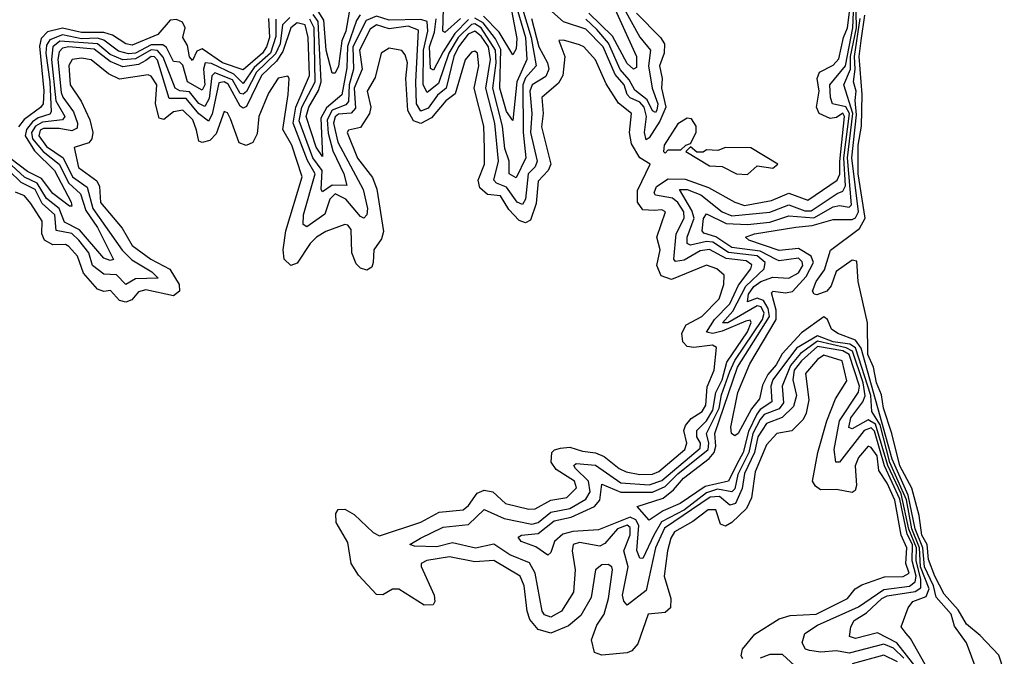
# Model space of a CAD drawing. Extents: x 2494106 to 2685573, y 758056 to 915185.
# Tile 464 of 507: x 2661350 to 2664454, y 874462 to 876471. Entities that reach past the tile are written whole.
import ezdxf

# ---------------------------------------------------------------- set-up
doc = ezdxf.new("R2010")
doc.units = 0

msp = doc.modelspace()

# ---------------------------------------------------------------- linework, layer by layer
at = {"layer": '0CON05XD'}
for points in [[(2662891.8, 876545), (2662917.9, 876412), (2662915, 876378.8), (2662905, 876360), (2662862, 876432), (2662812.4, 876482.4)], [(2662935.3, 876505), (2662962.8, 876415), (2662978.7, 876325), (2662945, 876287.8), (2662936.7, 876265), (2662937.6, 876115), (2662945.5, 876035), (2662915, 875971.8), (2662893.8, 875985), (2662893.1, 876025), (2662879.3, 876065), (2662872.3, 876135), (2662842, 876255), (2662851.9, 876335), (2662850.7, 876375), (2662805.5, 876445.5), (2662785, 876457.6), (2662775, 876456.1), (2662732.4, 876415), (2662703, 876365), (2662670.1, 876269.9), (2662635, 876240.8), (2662622.1, 876265), (2662622.8, 876375), (2662637.4, 876435), (2662634.7, 876465), (2662615, 876471.5), (2662515, 876469.5), (2662475, 876482.1), (2662442.1, 876467.9), (2662400, 876385), (2662402.6, 876315), (2662388.4, 876265), (2662386.8, 876213.2), (2662378, 876202), (2662335.2, 876185), (2662320, 876155), (2662323, 876113), (2662337.4, 876057.4), (2662372, 875985), (2662382, 875948), (2662335, 875948.4), (2662305, 875928.1), (2662300.4, 875935), (2662303.6, 875995), (2662274.5, 876035), (2662231.7, 876151.7), (2662240, 876195), (2662281.2, 876275), (2662279.8, 876389.8), (2662278.8, 876445), (2662265, 876472.7)], [(2662388.8, 876495), (2662378.3, 876435), (2662366, 876404.1), (2662355, 876324.2), (2662345, 876302.5), (2662335, 876302), (2662316.4, 876375), (2662309.3, 876469.3), (2662285.8, 876505.8)], [(2664137.1, 874457.1), (2664105, 874487.8), (2664075, 874501.3), (2663965, 874472.6), (2663925, 874480.1), (2663876, 874476), (2663840.5, 874480.5), (2663827.5, 874485), (2663817.1, 874505), (2663825.7, 874535), (2663865, 874560.7), (2663995, 874619.1), (2664075, 874673.5), (2664155, 874684), (2664172.9, 874697.2), (2664176.7, 874715), (2664164, 874764), (2664165, 874814.8), (2664147.7, 874847.7), (2664125, 874958.8), (2664076.7, 875063.3), (2664045, 875173.3), (2664035, 875183.2), (2664012.5, 875175), (2663935, 875074.5), (2663923.6, 875075), (2663917.6, 875115), (2663934.5, 875205), (2663994.4, 875295.6), (2663998.1, 875315), (2663964.9, 875415), (2663945.8, 875425.8), (2663865, 875440.4), (2663815, 875394.8), (2663791.8, 875365), (2663787.2, 875335), (2663799, 875285), (2663789.6, 875250.4), (2663753.8, 875216.2), (2663705, 875196.5), (2663677.1, 875155), (2663666.8, 875105), (2663635, 875039.4), (2663628.1, 874991.9), (2663606.7, 874945), (2663589.1, 874939.1), (2663556.3, 874966.3), (2663526.7, 874965), (2663383, 874867), (2663355.1, 874804.9), (2663325, 874670), (2663265, 874624), (2663255, 874636), (2663251.1, 874655), (2663269, 874745), (2663255.2, 874795), (2663275, 874845.7), (2663275, 874868.8), (2663265, 874875.8), (2663235.3, 874865), (2663195, 874818.5), (2663179.6, 874810.4), (2663115, 874821.8), (2663095, 874815.5), (2663092.1, 874795), (2663100.9, 874735), (2663096, 874665), (2663058.5, 874605), (2663025, 874585.9), (2663005, 874593.1), (2662997.8, 874605), (2662975.2, 874725.2), (2662957.1, 874757.2), (2662895, 874782.7), (2662845, 874816.1), (2662786.8, 874803.2), (2662715, 874820.6), (2662665, 874807.8), (2662595, 874810.5), (2662580, 874815), (2662614.2, 874835), (2662685, 874869.8), (2662765, 874878.4), (2662815, 874926.1), (2662877.8, 874897.8), (2662965, 874879.6), (2662985, 874884.8), (2663025, 874917.4), (2663085, 874929), (2663135, 874958.4), (2663149, 874981), (2663143.6, 875015), (2663102.7, 875055), (2663096.7, 875065), (2663105, 875070.8), (2663165.4, 875065.4), (2663245, 875010.3), (2663335, 875003.4), (2663375, 875016.8), (2663495, 875119.3), (2663496.3, 875135), (2663485.2, 875155), (2663484.8, 875175), (2663515.4, 875205), (2663535, 875238.7), (2663545.1, 875295), (2663565.3, 875335), (2663580, 875390), (2663645, 875486.2), (2663655.8, 875515.8), (2663652.7, 875522.7), (2663639.7, 875519.7), (2663565, 875487.9), (2663535, 875481), (2663515.5, 875485), (2663540.7, 875525), (2663588.7, 875575), (2663616.6, 875633.4), (2663654.8, 875685), (2663657.9, 875697.9), (2663640.5, 875710.5), (2663577.4, 875717.4), (2663525, 875745.7), (2663495, 875741.6), (2663445, 875711.8), (2663417.7, 875707.7), (2663412.6, 875715), (2663419.8, 875795), (2663444.8, 875845), (2663443.5, 875865), (2663425, 875894), (2663408.1, 875908.1), (2663355, 875917.1), (2663350.5, 875925), (2663357.7, 875945), (2663395, 875969.2), (2663448.3, 875968.3), (2663521.5, 875941.5), (2663604.9, 875894.9), (2663635, 875884.6), (2663720, 875900), (2663775, 875924.1), (2663835, 875901.6), (2663927.6, 875965), (2663936.2, 875983.8), (2663936, 876024), (2663950.4, 876165), (2663945, 876175.6), (2663925, 876162.7), (2663905, 876158.8), (2663870.3, 876175), (2663861.8, 876195), (2663870.4, 876245), (2663863.9, 876285), (2663872.2, 876305), (2663915, 876327), (2663932.8, 876347.2), (2663947.1, 876415), (2663959.7, 876445), (2663967.2, 876502.8)], [(2662739.6, 876475), (2662690.6, 876430.6), (2662684.5, 876434.5), (2662686.7, 876505)], [(2662912.6, 876525), (2662945.1, 876415), (2662949, 876345), (2662917.5, 876275), (2662905, 876153.3), (2662885, 876181.8), (2662864.4, 876255), (2662867.3, 876377.3), (2662850.4, 876410.4), (2662811, 876461), (2662785, 876476.2)], [(2663295, 876491.5), (2663370.9, 876415), (2663382.9, 876395), (2663382.3, 876365), (2663367.6, 876325), (2663375.6, 876285.6), (2663373.6, 876255), (2663387, 876195), (2663368.8, 876151.2), (2663335, 876098.5), (2663325, 876092), (2663320.2, 876115), (2663326.1, 876165), (2663318.8, 876195), (2663305, 876210.9), (2663274.5, 876224.5), (2663265.2, 876235), (2663256.4, 876265), (2663227.8, 876297.8), (2663190, 876385), (2663135, 876440.7), (2663064.2, 876464.2), (2663017.9, 876505)], [(2663255.4, 876505), (2663305, 876416), (2663338.6, 876375), (2663332.6, 876325), (2663344.6, 876254.6), (2663362.3, 876205), (2663359.1, 876185), (2663355, 876177.8), (2663345, 876183.8), (2663328.6, 876218.6), (2663289, 876249), (2663271.3, 876281.3), (2663243.3, 876313.3), (2663206.9, 876396.8), (2663169.6, 876439.5), (2663135, 876472.1)], [(2663226.4, 876505), (2663294.6, 876355), (2663295, 876320), (2663285, 876314.6), (2663265, 876332.7), (2663218.7, 876418.7), (2663145, 876491.4)], [(2662963.8, 876475), (2662986.9, 876385), (2663014.4, 876335), (2663018.8, 876315), (2663008.6, 876291.4), (2662965.9, 876265), (2662958.1, 876245), (2662964.9, 876175), (2662960.5, 876115), (2662981.6, 876025), (2662975, 876007.2), (2662953.2, 875985), (2662945.1, 875904.9), (2662935, 875887.6), (2662918.5, 875895), (2662885, 875943), (2662852.9, 875955), (2662844.8, 875964.8), (2662859.6, 876025), (2662848.2, 876145), (2662820.2, 876255), (2662834.4, 876345), (2662827.7, 876385), (2662805, 876418.5), (2662785, 876434.8), (2662764.3, 876425), (2662733.1, 876385), (2662719.3, 876355), (2662695.2, 876255), (2662667.3, 876232.7), (2662638, 876192), (2662615, 876182.5), (2662601.3, 876205), (2662599.1, 876275), (2662607.9, 876437.9), (2662575, 876450.3), (2662515, 876442.1), (2662475, 876454.3), (2662455, 876441.2), (2662421, 876375), (2662430, 876315), (2662405.1, 876255), (2662408.7, 876191.3), (2662395, 876175.9), (2662355, 876172.5), (2662345, 876164.1), (2662339.6, 876145), (2662352.8, 876085), (2662433.3, 875935), (2662446.2, 875875), (2662444.7, 875855.2), (2662435, 875844.4), (2662425, 875850), (2662377.9, 875905), (2662345, 875921.3), (2662327.9, 875905), (2662312.3, 875857.7), (2662255, 875817.5), (2662244.3, 875824.3), (2662244.8, 875854.8), (2662281.7, 875985), (2662257.2, 876027.2), (2662212.1, 876145), (2662220.5, 876195), (2662264.3, 876295), (2662260.1, 876415), (2662250, 876455), (2662225, 876461.2), (2662205.2, 876445), (2662179.5, 876370.5), (2662159.9, 876340.1), (2662112.8, 876295), (2662065, 876196.8), (2662055, 876191.5), (2662045, 876197.8), (2662007.7, 876267.7), (2661994.9, 876275.1), (2661978.5, 876271.5), (2661956.9, 876173.1), (2661945, 876151.3), (2661915, 876173.6), (2661875, 876222.6), (2661821.9, 876221.8), (2661785, 876343.2), (2661775, 876353.7), (2661765, 876354.5), (2661747.4, 876342.6), (2661725, 876329.5), (2661675, 876322.2), (2661635, 876338.8), (2661585, 876377.8), (2661504.7, 876385.3), (2661485, 876381.5), (2661475, 876369.2), (2661470.6, 876345), (2661481.1, 876241.1), (2661486, 876226), (2661520.2, 876180.2), (2661532.3, 876145), (2661531.8, 876128.2), (2661515, 876120.2), (2661475, 876127.9), (2661425, 876127.7), (2661415, 876121.9), (2661410, 876105), (2661435, 876070.6), (2661487.6, 876035), (2661517, 875975), (2661562.6, 875942.6), (2661580.7, 875875), (2661673.5, 875743.5), (2661703.8, 875713.8), (2661767, 875675), (2661786.7, 875655), (2661715, 875653.5), (2661685, 875635.4), (2661655, 875665.5), (2661615, 875668.1), (2661579.8, 875695), (2661568.2, 875735), (2661536.2, 875775), (2661515, 875796.2), (2661465.5, 875805.5), (2661460.6, 875855), (2661421.1, 875891.1), (2661399, 875935), (2661355, 875957.5), (2661316.2, 875995)], [(2662202.1, 876477.9), (2662178.2, 876455), (2662171.6, 876395), (2662156.8, 876363.2), (2662097.1, 876305), (2662065, 876244.4), (2662055, 876235.8), (2662045, 876238), (2662021.5, 876281.5), (2661965, 876303.3), (2661956.2, 876293.8), (2661947.8, 876222.2), (2661933.4, 876196.6), (2661915, 876206), (2661885, 876243.4), (2661855, 876246.2), (2661840.2, 876255), (2661802.6, 876352.6), (2661785, 876373.3), (2661765, 876375.4), (2661715, 876347.2), (2661675, 876344.3), (2661635, 876360.9), (2661595, 876394.5), (2661477.1, 876403), (2661454.7, 876385), (2661450.5, 876345), (2661464.3, 876215), (2661492.4, 876165), (2661485.4, 876154.6), (2661422, 876148), (2661399.9, 876135), (2661387.5, 876115), (2661391, 876095), (2661423.9, 876055), (2661474.6, 876015), (2661504.8, 875954.8), (2661541.6, 875921.6), (2661559.2, 875869.2), (2661595.8, 875815), (2661645.4, 875714.7), (2661635, 875710.9), (2661615, 875718.9), (2661538.3, 875808.3), (2661491.9, 875831.9), (2661474.4, 875875), (2661435, 875906.8), (2661404.9, 875954.9), (2661365, 875973.8), (2661325, 876010.6)], [(2662134.9, 876475), (2662137.4, 876415), (2662128.4, 876385), (2662115.2, 876365), (2662055, 876312.9), (2661989.5, 876335), (2661925, 876378.7), (2661908.9, 876371.1), (2661895, 876341.9), (2661885, 876353.3), (2661879.5, 876389.5), (2661864.3, 876414.3), (2661871.4, 876445), (2661863, 876463), (2661845, 876472), (2661825, 876469.9), (2661785.6, 876424.4), (2661705, 876390.2), (2661685, 876394.3), (2661642.3, 876422.3), (2661615, 876431), (2661545, 876430), (2661485, 876444.4), (2661437.8, 876432.2), (2661418.2, 876411.8), (2661412.9, 876387.1), (2661426.7, 876246.7), (2661424.2, 876205.8), (2661416.2, 876193.8), (2661364, 876156), (2661346.9, 876133.1)], [(2662157.6, 876472.4), (2662157.6, 876417.6), (2662140.5, 876365), (2662089.9, 876320.1), (2662055, 876269.1), (2662025, 876299.4), (2661955, 876332.8), (2661935, 876334.7), (2661929.6, 876315), (2661933.9, 876265), (2661925, 876248.2), (2661879.5, 876275), (2661865, 876327), (2661855, 876336.6), (2661835, 876339.3), (2661812.9, 876382.8), (2661801.6, 876391.6), (2661765, 876391.9), (2661715, 876365.1), (2661692.8, 876362.8), (2661661.3, 876371.3), (2661615.9, 876405.9), (2661595, 876412.9), (2661545, 876410.7), (2661485, 876423.3), (2661445, 876407.1), (2661435, 876390.7), (2661432.1, 876365), (2661445.1, 876275.1), (2661449.5, 876180.5), (2661445, 876172.8), (2661408.4, 876161.6), (2661390.9, 876149.1), (2661371.1, 876125), (2661367, 876105), (2661397.2, 876057.2), (2661460.2, 875995), (2661512.9, 875895), (2661515, 875882.5), (2661507.3, 875882.7)], [(2662423.8, 876486.2), (2662411.5, 876468.5), (2662383.2, 876386.8), (2662381.1, 876318.9), (2662366, 876234), (2662317.1, 876192.9), (2662299.8, 876160.2), (2662305, 876039.2), (2662285, 876069.1), (2662253.8, 876165), (2662261.7, 876195), (2662292.4, 876247.6), (2662300.7, 876275), (2662291, 876465), (2662275, 876487.8)], [(2662765, 876471.5), (2662722.3, 876427.7), (2662685, 876370), (2662655, 876311.3), (2662645, 876316.9), (2662642.3, 876385), (2662658, 876432), (2662663.3, 876473.3)], [(2663349.2, 874845), (2663315, 874771.4), (2663305, 874772.5), (2663296.2, 874796.2), (2663302.1, 874875), (2663292.9, 874892.9), (2663275, 874901.9), (2663175, 874861.5), (2663094, 874856), (2663062.4, 874847.6), (2663036.5, 874825), (2663025, 874790), (2663015, 874782), (2662977.4, 874807.4), (2662931.4, 874825), (2662921.4, 874838.6), (2662932.5, 874845), (2662985, 874849.5), (2663035, 874890), (2663088.3, 874901.7), (2663162, 874935), (2663179, 874955), (2663185, 875005.5), (2663245, 874980.2), (2663345, 874980), (2663385, 874998.2), (2663425, 875038.4), (2663520.2, 875115), (2663523, 875135), (2663515.4, 875165), (2663555.4, 875245), (2663562.5, 875287.5), (2663588.6, 875361.4), (2663604.3, 875395.7), (2663692.2, 875525), (2663697, 875545), (2663687.4, 875565), (2663675, 875568.5), (2663583.1, 875515), (2663565.7, 875515), (2663598.7, 875551.3), (2663639.3, 875630.7), (2663697, 875685), (2663700.4, 875705), (2663675, 875726), (2663585, 875736.6), (2663535, 875768.9), (2663515, 875770.7), (2663465, 875759.8), (2663455, 875764.5), (2663454.5, 875785), (2663476.7, 875845), (2663469.4, 875869.4), (2663430.6, 875935), (2663455, 875935.5), (2663498.1, 875918.1), (2663564.7, 875864.7), (2663595, 875851.7), (2663715, 875863.7), (2663775, 875887.1), (2663825, 875867.8), (2663845, 875868.1), (2663927, 875923), (2663945, 875929.5), (2663953.7, 875946.3), (2663948.6, 876035), (2663965.8, 876175), (2663955, 876196), (2663913.2, 876205), (2663906, 876225), (2663904.8, 876265), (2663953.4, 876325), (2663977.1, 876445), (2663978.7, 876495)], [(2664250.8, 874355), (2664158.7, 874518.7), (2664144.6, 874534.6), (2664128.8, 874555), (2664151.2, 874615), (2664165.7, 874635), (2664208.5, 874651.5), (2664217.3, 874675), (2664190.4, 874745), (2664187.3, 874805), (2664162.6, 874865), (2664145.7, 874955.7), (2664093.7, 875073.7), (2664062.9, 875192.9), (2664036.4, 875235), (2664033.3, 875285), (2663985, 875436.2), (2663966.9, 875446.9), (2663915, 875454.9), (2663865, 875474), (2663799.7, 875435), (2663725.1, 875334.9), (2663718.4, 875315), (2663721.3, 875265), (2663685, 875240.9), (2663673.7, 875226.3), (2663647.8, 875172.2), (2663630.8, 875105), (2663610.9, 875069.1), (2663584.6, 875015), (2663511.6, 874998.4), (2663432.5, 874945), (2663379, 874921), (2663335, 874891.9), (2663296.7, 874935), (2663379, 874961), (2663411.9, 874988.1), (2663443, 875025), (2663523.6, 875086.4), (2663539.2, 875105), (2663545.4, 875125), (2663542.1, 875165), (2663613.6, 875375), (2663713.7, 875535), (2663710.2, 875560.2), (2663695.4, 875585.4), (2663675, 875592.9), (2663645, 875581.1), (2663647.5, 875605), (2663665, 875629.4), (2663686.5, 875645), (2663725, 875659), (2663775, 875655.3), (2663805, 875672.5), (2663818.8, 875695), (2663816.6, 875706.6), (2663805, 875718.4), (2663745, 875710), (2663735.5, 875714.5), (2663685, 875741), (2663595, 875752.4), (2663545, 875785.7), (2663507.2, 875797.2), (2663501.6, 875805), (2663506.3, 875843.7), (2663515, 875858.2), (2663577.8, 875827.7), (2663645, 875824.3), (2663715, 875831.8), (2663775, 875851.8), (2663853.8, 875846.2), (2663915, 875880.6), (2663935, 875884.3), (2663965, 875879.7), (2663972.8, 875887.2), (2663960.4, 876035), (2663976.8, 876175), (2663948.4, 876265), (2663969.4, 876315), (2663969, 876355), (2663988.1, 876445), (2663987.8, 876495)], [(2664369.2, 874415), (2664335.4, 874505), (2664297.7, 874557.7), (2664286.3, 874595), (2664239.6, 874649.5), (2664231.1, 874685), (2664202.4, 874745), (2664197, 874805), (2664172.9, 874865), (2664151.3, 874971.3), (2664100.7, 875085), (2664002.8, 875435), (2663985, 875459.5), (2663929.2, 875480.8), (2663910, 875495), (2663896.7, 875525), (2663885, 875534), (2663815, 875482.7), (2663753.6, 875416.4), (2663735, 875381.7), (2663708.7, 875351.3), (2663692.5, 875317.5), (2663683, 875275), (2663657, 875243), (2663615, 875165.8), (2663605, 875158), (2663594, 875165), (2663592.2, 875185), (2663614.7, 875295), (2663651.7, 875385), (2663734.6, 875525), (2663734.6, 875554.6), (2663720.8, 875609.2), (2663725.5, 875614.5), (2663765, 875608.8), (2663786.7, 875613.3), (2663829.2, 875660.8), (2663852.7, 875705), (2663845.8, 875725), (2663805, 875748.6), (2663745, 875742.3), (2663648.6, 875775), (2663638, 875785), (2663666.7, 875795), (2663797, 875816.9), (2663848.2, 875821.8), (2663915, 875840.9), (2663975, 875840.3), (2663985, 875845.6), (2663995, 875864.5), (2663973.7, 876035), (2663988.8, 876171.2), (2663983.8, 876216.2), (2663987.4, 876245), (2663979.4, 876275), (2663984.6, 876315), (2663981.6, 876355), (2663999.4, 876475)], [(2664454.4, 874414.3), (2664436.6, 874466.6), (2664378.1, 874528.1), (2664335, 874563.5), (2664309.1, 874609.1), (2664265, 874658.5), (2664234.9, 874715), (2664215, 874768.1), (2664211.3, 874815), (2664194, 874845), (2664186.4, 874906.4), (2664162.7, 874992.7), (2664125, 875063.2), (2664099.8, 875165), (2664073.7, 875245), (2664067.6, 875287.6), (2664051, 875325), (2664041.5, 875375), (2664024.5, 875415), (2664023, 875515), (2663994.1, 875645), (2663989.6, 875709.6), (2663975, 875712.5), (2663923.9, 875676.1), (2663908.8, 875631.2), (2663895, 875614.8), (2663863.3, 875603.3), (2663854.6, 875604.7), (2663849.2, 875615), (2663860.7, 875645), (2663887.7, 875682.3), (2663906.3, 875743.7), (2663998.2, 875811.8), (2664015.5, 875844.5), (2663993.1, 875985), (2663993.2, 876075), (2664003.7, 876135), (2664006.7, 876235), (2663997.1, 876355), (2664002.8, 876405), (2664014.4, 876485)], [(2663630, 874455), (2663624.3, 874464.3), (2663628.6, 874485), (2663667.9, 874532.1), (2663745, 874581.2), (2663779.1, 874590.9), (2663860.8, 874595), (2663960, 874645), (2663984.5, 874675.6), (2664005, 874687.5), (2664076.6, 874713.4), (2664135, 874714.2), (2664154.4, 874725), (2664143.6, 874755), (2664147.3, 874805), (2664129.5, 874845), (2664108.7, 874955), (2664085, 875008.9), (2664059.1, 875049.1), (2664053, 875095), (2664035, 875121.8), (2664025, 875125.6), (2663995, 875090), (2663983.9, 875063.9), (2663988.8, 875001.2), (2663984.2, 874985.8), (2663975, 874978.8), (2663925, 874988.8), (2663875, 874987.8), (2663858.9, 874998.9), (2663850, 875015), (2663866.2, 875105), (2663894.4, 875205), (2663922, 875275), (2663958, 875332), (2663943.3, 875395), (2663885, 875412.9), (2663865, 875399.4), (2663827.1, 875355), (2663837.9, 875272.1), (2663830, 875230), (2663819.9, 875210.1), (2663785, 875174.3), (2663737.5, 875165), (2663705, 875130), (2663669.2, 875045), (2663657.5, 874962.5), (2663641.6, 874928.4), (2663595.5, 874884.5), (2663575, 874872.9), (2663559.7, 874879.7), (2663545, 874924.3), (2663520.8, 874925), (2663472.6, 874887.4), (2663414.6, 874855), (2663402.7, 874835), (2663392.9, 874795), (2663382.1, 874715), (2663402.9, 874645), (2663402.2, 874615), (2663385, 874600.5), (2663331.9, 874595), (2663298.6, 874501.4), (2663279.8, 874480.2), (2663265, 874473.1), (2663185, 874465.7), (2663162.5, 874475), (2663153.1, 874515), (2663169.6, 874560.5), (2663192.7, 874595), (2663206.4, 874645), (2663219.6, 874735), (2663216.5, 874745), (2663205, 874752.5), (2663185, 874751.2), (2663165.5, 874735), (2663152, 874648), (2663119.3, 874590.8), (2663080.9, 874559.1), (2663025, 874535.3), (2662985, 874547.5), (2662958.4, 874578.4), (2662949.7, 874605), (2662940.6, 874685), (2662928.2, 874715), (2662845, 874765.3), (2662785, 874760.3), (2662705, 874775.9), (2662633.3, 874765), (2662615.8, 874755), (2662615.7, 874745.7), (2662656.7, 874655), (2662659.2, 874635), (2662653.3, 874625), (2662625, 874624.3), (2662545, 874674.4), (2662525, 874674.2), (2662495, 874656), (2662475, 874658), (2662418.7, 874718.7), (2662395.7, 874755), (2662385, 874821.2), (2662347.5, 874885), (2662346.9, 874913.1), (2662354.5, 874925.6), (2662375, 874927.1), (2662405, 874910), (2662465, 874853.6), (2662485, 874842.9), (2662615, 874885.4), (2662672.7, 874917.3), (2662748, 874925), (2662765, 874938.1), (2662792.9, 874977.1), (2662815, 874986.8), (2662841.8, 874981.7), (2662882, 874945), (2662955, 874926.5), (2662975, 874927.3), (2663025, 874954.7), (2663075, 874963.6), (2663106.1, 874993.9), (2663098.9, 875015), (2663041.7, 875051.7), (2663025.9, 875075), (2663028.2, 875105), (2663036, 875114), (2663055, 875119.6), (2663085, 875122.8), (2663125, 875109.3), (2663165, 875104.8), (2663192.6, 875092.6), (2663240, 875055), (2663262.5, 875045), (2663305, 875035.9), (2663345, 875037.2), (2663365, 875045.4), (2663447.5, 875115), (2663453.3, 875135), (2663443.9, 875175), (2663448.8, 875191.2), (2663467.3, 875212.7), (2663501.5, 875235), (2663512.9, 875255), (2663517.7, 875312.3), (2663540, 875365), (2663546.7, 875436.7), (2663534.5, 875444.5), (2663475, 875436.7), (2663455, 875440.4), (2663440.4, 875455), (2663437.8, 875482.2), (2663451.7, 875508.3), (2663500.6, 875535), (2663555, 875590.6), (2663570.5, 875635), (2663570.8, 875665), (2663548, 875685), (2663515, 875696.7), (2663405, 875651.8), (2663372.3, 875662.4), (2663359.1, 875695), (2663369.5, 875745), (2663358.5, 875785), (2663385.8, 875865), (2663375, 875870.8), (2663350.9, 875869.1), (2663315, 875870.6), (2663297.8, 875895), (2663298.1, 875931.9), (2663337.5, 876015), (2663305.3, 876035.3), (2663279.2, 876079.2), (2663273.1, 876115), (2663278.9, 876175), (2663237.7, 876207.6), (2663198.9, 876268.9), (2663165, 876343.8), (2663128.8, 876385), (2663115, 876392), (2663065, 876406.2), (2663050, 876405), (2663069.2, 876355), (2663062.3, 876295), (2663048.9, 876271.1), (2662996.7, 876225), (2663000, 876175), (2662995, 876132.5), (2663024.7, 876015), (2663016.5, 875995), (2662985, 875961.4), (2662978.9, 875891.1), (2662961.1, 875838.9), (2662945, 875830.4), (2662925, 875837.1), (2662892.2, 875872.2), (2662866.4, 875915), (2662825, 875919.2), (2662800.8, 875940.8), (2662795.3, 875965), (2662815.3, 876015), (2662815.8, 876064.2), (2662813.2, 876135), (2662782.5, 876255), (2662797.3, 876325), (2662793.3, 876365), (2662785, 876371.2), (2662775, 876368.8), (2662755, 876343.8), (2662723.1, 876236.9), (2662694, 876215), (2662648.8, 876161.2), (2662615, 876143.8), (2662591.9, 876151.9), (2662574.2, 876184.2), (2662567.8, 876285), (2662572.5, 876335), (2662565, 876360), (2662555, 876373.3), (2662515, 876381.2), (2662490, 876365), (2662471.2, 876288.8), (2662446, 876245), (2662456.9, 876195), (2662453.5, 876175), (2662425, 876130.8), (2662387.3, 876122.7), (2662382.9, 876115), (2662415, 876034.4), (2662462.8, 875972.8), (2662476.6, 875936.6), (2662496.8, 875803.2), (2662490.4, 875779.5), (2662467.1, 875745), (2662464.5, 875705), (2662460, 875690), (2662445, 875680.6), (2662425, 875686.9), (2662410.9, 875700.9), (2662397.2, 875735), (2662395, 875808.8), (2662385, 875823.1), (2662375, 875824.4), (2662315, 875802.3), (2662286.4, 875785), (2662266.2, 875765), (2662225, 875702.9), (2662205, 875695.8), (2662184.3, 875715), (2662180.6, 875745), (2662189.7, 875805), (2662240.4, 875975), (2662207.8, 876075), (2662180, 876125), (2662196.4, 876235), (2662200, 876285), (2662195, 876292.5), (2662165, 876286), (2662135, 876238.8), (2662104.6, 876165), (2662099.1, 876110.9), (2662085, 876083.1), (2662064.5, 876074.5), (2662042.5, 876082.5), (2662015, 876158), (2662005, 876177.5), (2661995, 876181.2), (2661969.6, 876110.4), (2661949.8, 876090.2), (2661925, 876083.6), (2661915, 876087.8), (2661907.1, 876122.9), (2661895.7, 876155), (2661865, 876185.3), (2661835, 876180.6), (2661805, 876156.5), (2661790.3, 876160.3), (2661778.8, 876205), (2661782.9, 876265), (2661765, 876292.5), (2661755, 876296.7), (2661665, 876283.6), (2661630.1, 876300.1), (2661575, 876344.5), (2661545, 876349.7), (2661515.8, 876345), (2661505, 876326.2), (2661508.8, 876265), (2661543.7, 876213.7), (2661570.9, 876155), (2661581.2, 876115), (2661577.3, 876095), (2661567.7, 876082.4), (2661521.9, 876068.1), (2661535.4, 876005), (2661593, 875963), (2661601.6, 875945), (2661605, 875894.5), (2661673, 875813), (2661705, 875758.8), (2661763.1, 875715), (2661823.7, 875683.7), (2661853.3, 875635), (2661853.8, 875615), (2661835, 875599.6), (2661748.3, 875618.3), (2661725, 875612.3), (2661703.3, 875586.7), (2661685, 875579.8), (2661665, 875585.3), (2661636.4, 875616.4), (2661615, 875612.9), (2661595, 875620.4), (2661551.1, 875671.1), (2661532.5, 875725), (2661505, 875755.5), (2661495, 875761.5), (2661455, 875760.6), (2661428.8, 875775), (2661419.7, 875795), (2661420.8, 875835), (2661385, 875891.4), (2661365.6, 875915), (2661337.3, 875927.3)], [(2663385, 876050), (2663395, 876060), (2663435, 876060), (2663450, 876075), (2663465, 876080), (2663482.5, 876115), (2663482.5, 876135), (2663468.3, 876158.3), (2663455, 876160), (2663425, 876142.5), (2663382.5, 876075), (2663380, 876055), (2663385, 876050)], [(2663645, 875982.5), (2663675, 876010), (2663725, 876002.5), (2663740, 876015), (2663655, 876066.7), (2663575, 876067.5), (2663551.7, 876058.3), (2663515, 876060), (2663505, 876052.5), (2663485, 876052.5), (2663465, 876070), (2663450, 876055), (2663525, 876010), (2663565, 876007.5), (2663610, 875985), (2663645, 875982.5)], [(2661507.3, 875882.7), (2661455, 875922.3), (2661419.4, 875969.4), (2661375, 875992.2), (2661321.9, 876031.9)], [(2664176.8, 874426.8), (2664115.1, 874505.1), (2664055, 874536.1), (2663985, 874518.6), (2663966.7, 874525), (2663970.8, 874555), (2663981.1, 874575), (2664019.9, 874600.1), (2664068.4, 874645), (2664085, 874653.6), (2664173.1, 874666.9), (2664191.6, 874678.4), (2664191.1, 874705), (2664176, 874765), (2664177.9, 874805), (2664153.7, 874863.6), (2664128.8, 874975), (2664087.1, 875065), (2664048.1, 875195), (2664025, 875208.8), (2663975, 875180), (2663964.4, 875184.3), (2663970.2, 875215), (2664008.3, 875265), (2664015.8, 875284.2), (2664009.9, 875325), (2663975.9, 875425), (2663956.2, 875436.2), (2663865, 875456.8), (2663811.9, 875418.1), (2663779.9, 875380.1), (2663753.8, 875315), (2663758.2, 875261.8), (2663745, 875243.4), (2663697.5, 875225), (2663685, 875209.4), (2663661.9, 875165), (2663648.8, 875105), (2663614.2, 875035.8), (2663605, 874990.7), (2663595, 874981.9), (2663549.7, 874989.7), (2663515, 874978.2), (2663446.1, 874925), (2663373.7, 874886.3), (2663349.2, 874845)], [(2663793.3, 874433.3), (2663755, 874468.2), (2663715, 874468.4), (2663685, 874456.5)], [(2664117.7, 874445), (2664075, 874465.9), (2663975, 874439.3)]]:
    msp.add_lwpolyline(points, dxfattribs=at)

doc.saveas('drawing.dxf')
